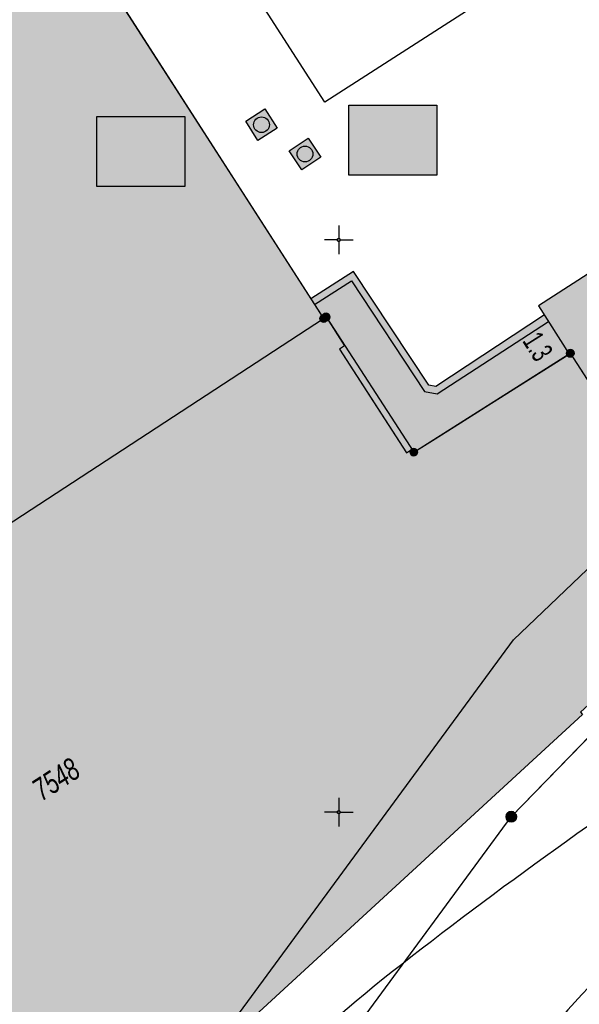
# Model space of a CAD drawing. Header units: metres. Extents: x 2695560 to 2696939, y 1260491 to 1262050.
# Tile 763 of 1005: x 2696412 to 2696436, y 1261341 to 1261384. Entities that reach past the tile are written whole.
import ezdxf

# ---------------------------------------------------------------- set-up
doc = ezdxf.new("R2010")
doc.units = ezdxf.units.M
doc.linetypes.add('AUSGEZOGEN', pattern=[0])
for name, color, linetype in [('XR$1$AV_Flächen (EO)', 7, 'AUSGEZOGEN'), ('XR$1$AV_Gebäudeflächen (BB)', 7, 'AUSGEZOGEN'), ('XR$1$AV_Gebäudeflächen ut.', 7, 'AUSGEZOGEN'), ('XR$1$AV_Grenzpunkte', 7, 'AUSGEZOGEN'), ('XR$1$AV_Haus-Nr.', 7, 'AUSGEZOGEN'), ('XR$1$AV_Koordinatennetzpunkte', 7, 'AUSGEZOGEN'), ('XR$1$AV_Linien (BB)', 7, 'AUSGEZOGEN'), ('XR$1$AV_Linien (EO)', 7, 'AUSGEZOGEN'), ('XR$1$AV_Versicherung-Nr.', 7, 'AUSGEZOGEN'), ('XR$1$AW_LK_Schachtdeckel', 24, 'AUSGEZOGEN'), ('XR$1$Liegenschaftsgrenzen', 7, 'AUSGEZOGEN'), ('XR$1$PFAV', 255, 'AUSGEZOGEN'), ('XR$1$PFAW', 255, 'AUSGEZOGEN'), ('XR$1$RP_Abstandslinie', 7, 'AUSGEZOGEN')]:
    doc.layers.add(name, color=color, linetype=linetype)
doc.styles.add('ARIAL', font='arial.ttf')

# ---------------------------------------------------------------- blocks, each defined once
blk = doc.blocks.new('COMPLEXOBJECT_220')
at = {"layer": 'XR$1$AV_Linien (BB)', "color": 7, "linetype": 'AUSGEZOGEN', "transparency": 33554687}
for centre, radius, start, end in [((6588.187, 11201.764), 207.243, 133.81763, 137.7779), ((6584.352, 11205.83), 201.671, 137.90124, 142.28703)]:
    blk.add_arc(centre, radius, start, end, dxfattribs=at)
blk = doc.blocks.new('COMPLEXOBJECT_520')
at = {"layer": 'XR$1$AV_Linien (BB)', "color": 7, "linetype": 'AUSGEZOGEN', "transparency": 33554687}
blk.add_lwpolyline([(6424.338, 11371.564), (6424.447, 11371.635), (6424.467, 11371.604), (6425.259, 11370.378), (6425.032, 11370.232), (6426.356, 11368.175), (6427.956, 11365.692), (6428.183, 11365.838), (6428.279, 11365.726), (6429.096, 11366.242), (6430.314, 11367.012), (6435.117, 11370.047), (6441.633, 11359.941), (6435.563, 11354.361), (6435.649, 11354.267), (6420.792, 11340.609), (6408.044, 11326.394), (6407.948, 11326.482)], dxfattribs=at)
blk = doc.blocks.new('COMPLEXOBJECT_565')
at = {"layer": 'XR$1$AV_Linien (BB)', "color": 7, "linetype": 'AUSGEZOGEN', "transparency": 33554687}
blk.add_lwpolyline([(6351.999, 11527.163), (6397.144, 11457.111), (6439.782, 11390.915), (6424.395, 11381.022), (6381.605, 11447.462), (6336.652, 11517.274)], dxfattribs=at)
blk = doc.blocks.new('COMPLEXOBJECT_1113')
at = {"layer": 'XR$1$AV_Linien (EO)', "color": 7, "linetype": 'AUSGEZOGEN', "transparency": 33554687}
for centre, radius, start, end in [((6559.984, 11173.509), 215.249, 122.96, 127.76709), ((6481.08, 11275.382), 86.392, 127.779, 138.65879)]:
    blk.add_arc(centre, radius, start, end, dxfattribs=at)
blk = doc.blocks.new('COMPLEXOBJECT_1399')
at = {"layer": 'XR$1$Liegenschaftsgrenzen', "color": 7, "linetype": 'AUSGEZOGEN', "transparency": 33554687}
blk.add_line((6427.728, 11329.761), (6435.743, 11338.413), dxfattribs=at)
blk.add_arc((6585.813, 11204.293), 201.269, 136.12899, 138.21238, dxfattribs=at)
blk = doc.blocks.new('BAV15')
at = {"layer": 'XR$1$PFAV', "transparency": 33554687}
blk.add_hatch(color=7, dxfattribs=at).paths.add_polyline_path([(0.5, 0), (0.49, 0.101), (0.459, 0.197), (0.41, 0.286), (0.344, 0.362), (0.264, 0.424), (0.174, 0.469), (0.076, 0.494), (-0.025, 0.499), (-0.125, 0.484), (-0.22, 0.449), (-0.306, 0.395), (-0.379, 0.326), (-0.437, 0.243), (-0.477, 0.15), (-0.497, 0.051), (-0.497, -0.051), (-0.477, -0.15), (-0.437, -0.243), (-0.379, -0.326), (-0.306, -0.395), (-0.22, -0.449), (-0.125, -0.484), (-0.025, -0.499), (0.076, -0.494), (0.174, -0.469), (0.264, -0.424), (0.344, -0.362), (0.41, -0.286), (0.459, -0.197), (0.49, -0.101)])
at = {"color": 7, "transparency": 33554687}
for start, end in [(90, 270), (270, 90)]:
    blk.add_arc((0, 0), 0.5, start, end, dxfattribs=at)
at = {"layer": 'XR$1$PFAV', "transparency": 33554687}
blk.add_circle((0, 0), 0.5, dxfattribs=at)
blk = doc.blocks.new('BAV2041')
at = {"color": 7, "transparency": 33554687}
for p, q in [((0, 0.5), (0, 0.05)), ((-0.05, 0), (-0.5, 0)), ((0.05, 0), (0.5, 0)), ((0, -0.05), (0, -0.5))]:
    blk.add_line(p, q, dxfattribs=at)
blk.add_circle((0, 0), 0.05, dxfattribs=at)
for start, end in [(90, 270), (270, 90)]:
    blk.add_arc((0, 0), 0.05, start, end, dxfattribs=at)
blk = doc.blocks.new('BAW2087')
at = {"lineweight": 25, "true_color": 0x000000, "transparency": 33554687}
h = blk.add_hatch(color=18, dxfattribs=at)
h.paths.add_polyline_path([(-0.5, 0.5), (-0.5, -0.5), (0.5, -0.5), (0.5, 0.5)])
h.paths.add_polyline_path([(0.337, -0.069), (0.316, -0.136), (0.282, -0.196), (0.237, -0.249), (0.182, -0.292), (0.119, -0.322), (0.052, -0.34), (-0.017, -0.343), (-0.086, -0.333), (-0.151, -0.309), (-0.21, -0.272), (-0.261, -0.224), (-0.301, -0.167), (-0.328, -0.103), (-0.342, -0.035), (-0.342, 0.035), (-0.328, 0.103), (-0.301, 0.167), (-0.261, 0.224), (-0.21, 0.272), (-0.151, 0.309), (-0.086, 0.333), (-0.017, 0.343), (0.052, 0.34), (0.119, 0.322), (0.182, 0.292), (0.237, 0.249), (0.282, 0.196), (0.316, 0.136), (0.337, 0.069), (0.344, 0)], flags=16)
at = {"layer": 'XR$1$PFAW', "lineweight": 25, "transparency": 33554687}
blk.add_hatch(color=7, dxfattribs=at).paths.add_polyline_path([(0.344, 0), (0.337, 0.069), (0.316, 0.136), (0.282, 0.196), (0.237, 0.249), (0.182, 0.292), (0.119, 0.322), (0.052, 0.34), (-0.017, 0.343), (-0.086, 0.333), (-0.151, 0.309), (-0.21, 0.272), (-0.261, 0.224), (-0.301, 0.167), (-0.328, 0.103), (-0.342, 0.035), (-0.342, -0.035), (-0.328, -0.103), (-0.301, -0.167), (-0.261, -0.224), (-0.21, -0.272), (-0.151, -0.309), (-0.086, -0.333), (-0.017, -0.343), (0.052, -0.34), (0.119, -0.322), (0.182, -0.292), (0.237, -0.249), (0.282, -0.196), (0.316, -0.136), (0.337, -0.069)])
at = {"lineweight": 25, "transparency": 33554687}
for p, q in [((-0.5, 0.5, 0.993), (0.5, 0.5, 0.993)), ((-0.5, -0.5, 0.993), (-0.5, 0.5, 0.993)), ((0.5, 0.5, 0.993), (0.5, -0.5, 0.993)), ((0.5, -0.5, 0.993), (-0.5, -0.5, 0.993))]:
    blk.add_line(p, q, dxfattribs=at)
blk.add_circle((0, 0), 0.344, dxfattribs=at)
at = {"layer": 'XR$1$PFAW', "lineweight": 25, "transparency": 33554687}
blk.add_line((-0.5, 0.5), (0.5, 0.5), dxfattribs=at)
at = {"layer": 'XR$1$PFAW', "color": 31, "lineweight": 25, "transparency": 33554687}
for p, q in [((-0.5, -0.5), (-0.5, 0.5)), ((0.5, 0.5), (0.5, -0.5)), ((0.5, -0.5), (-0.5, -0.5))]:
    blk.add_line(p, q, dxfattribs=at)
at = {"layer": 'XR$1$PFAW', "lineweight": 25, "transparency": 33554687}
blk.add_circle((0, 0), 0.344, dxfattribs=at)

msp = doc.modelspace()

# ---------------------------------------------------------------- hatches: boundary and pattern name
at = {"transparency": 33554687}
for points in [[(2696426.411, 1261380.698), (2696426.411, 1261377.643), (2696430.261, 1261377.643), (2696430.261, 1261380.698)], [(2696415.4, 1261380.2), (2696415.4, 1261377.145), (2696419.247, 1261377.145), (2696419.247, 1261380.2)]]:
    msp.add_hatch(color=7, dxfattribs=at).paths.add_polyline_path(points)
at = {"layer": 'XR$1$AV_Gebäudeflächen (BB)', "true_color": 0xd2d2d2, "transparency": 33554687}
for points in [[(2696303.58, 1261464.545), (2696306.038, 1261460.721), (2696309.273, 1261455.688), (2696307.387, 1261454.429), (2696310.677, 1261449.316), (2696309.197, 1261448.364), (2696311.139, 1261445.345), (2696312.619, 1261446.297), (2696332.535, 1261415.344), (2696372.07, 1261366.345), (2696387.759, 1261346.854), (2696425.308, 1261371.374), (2696424.916, 1261371.982), (2696421.316, 1261377.575), (2696403.874, 1261404.666), (2696403.672, 1261404.537), (2696400.057, 1261410.191), (2696400.258, 1261410.321), (2696386.066, 1261432.368), (2696385.864, 1261432.238), (2696383.322, 1261436.195), (2696383.519, 1261436.32), (2696378.716, 1261443.711), (2696378.826, 1261443.781), (2696378.16, 1261444.864), (2696378.047, 1261444.791), (2696374.467, 1261450.327), (2696374.58, 1261450.4), (2696373.9, 1261451.449), (2696373.732, 1261451.34), (2696370.073, 1261457.071), (2696370.15, 1261457.135), (2696369.448, 1261458.22), (2696369.364, 1261458.165), (2696365.855, 1261463.589), (2696365.939, 1261463.643), (2696365.232, 1261464.736), (2696365.147, 1261464.683), (2696361.681, 1261470.174), (2696361.766, 1261470.227), (2696354.907, 1261480.903), (2696353.855, 1261482.54), (2696353.161, 1261483.619), (2696351.146, 1261486.755), (2696347.728, 1261492.075), (2696347.509, 1261491.934), (2696344.275, 1261496.965), (2696344.493, 1261497.107), (2696339.854, 1261504.34), (2696338.776, 1261503.629), (2696319.11, 1261491.142), (2696303.487, 1261481.111), (2696296.017, 1261476.307), (2696301.175, 1261468.287)], [(2696425.308, 1261371.374), (2696387.759, 1261346.854), (2696398.501, 1261333.509), (2696398.646, 1261333.625), (2696404.452, 1261326.412), (2696404.558, 1261326.287), (2696404.671, 1261326.169), (2696404.791, 1261326.056), (2696404.916, 1261325.951), (2696405.048, 1261325.853), (2696405.184, 1261325.763), (2696405.325, 1261325.68), (2696405.471, 1261325.605), (2696405.621, 1261325.538), (2696405.774, 1261325.48), (2696405.93, 1261325.431), (2696406.089, 1261325.39), (2696406.25, 1261325.359), (2696406.412, 1261325.336), (2696406.575, 1261325.322), (2696406.739, 1261325.318), (2696406.903, 1261325.323), (2696407.066, 1261325.337), (2696407.228, 1261325.36), (2696407.389, 1261325.392), (2696407.548, 1261325.433), (2696407.704, 1261325.482), (2696407.857, 1261325.541), (2696408.007, 1261325.608), (2696408.152, 1261325.683), (2696408.293, 1261325.766), (2696408.43, 1261325.857), (2696408.561, 1261325.955), (2696408.686, 1261326.061), (2696408.805, 1261326.173), (2696408.918, 1261326.292), (2696409.014, 1261326.204), (2696421.762, 1261340.419), (2696436.619, 1261354.077), (2696436.533, 1261354.171), (2696442.603, 1261359.751), (2696436.087, 1261369.857), (2696431.284, 1261366.822), (2696430.066, 1261366.052), (2696429.249, 1261365.536), (2696429.153, 1261365.648), (2696428.926, 1261365.502), (2696427.326, 1261367.985), (2696426.002, 1261370.042), (2696426.229, 1261370.188), (2696425.437, 1261371.414), (2696425.417, 1261371.445)]]:
    msp.add_hatch(color=254, dxfattribs=at).paths.add_polyline_path(points)
at = {"layer": 'XR$1$AV_Gebäudeflächen ut.', "true_color": 0xf5f5f5, "transparency": 33554687}
for points in [[(2696442.603, 1261359.751), (2696446.895, 1261363.803), (2696456.187, 1261372.677), (2696450.788, 1261378.44), (2696442.741, 1261373.296), (2696441.001, 1261375.991), (2696434.702, 1261371.932), (2696436.034, 1261369.824), (2696436.087, 1261369.857)], [(2696434.956, 1261371.53), (2696430.215, 1261368.4), (2696429.904, 1261368.463), (2696426.617, 1261373.434), (2696424.754, 1261372.234), (2696425.308, 1261371.374), (2696425.417, 1261371.445), (2696426.229, 1261370.188), (2696426.002, 1261370.042), (2696428.926, 1261365.502), (2696429.153, 1261365.648), (2696429.249, 1261365.536), (2696436.034, 1261369.824)]]:
    msp.add_hatch(color=7, dxfattribs=at).paths.add_polyline_path(points)

# ---------------------------------------------------------------- linework, layer by layer
at = {"color": 24, "lineweight": -3, "transparency": 33554687}
for points in [[(2696426.411, 1261380.698), (2696430.261, 1261380.698), (2696430.261, 1261377.643), (2696426.411, 1261377.643), (2696426.411, 1261380.698)], [(2696415.4, 1261380.2), (2696419.247, 1261380.2), (2696419.247, 1261377.145), (2696415.4, 1261377.145), (2696415.4, 1261380.2)]]:
    msp.add_lwpolyline(points, close=True, dxfattribs=at)
at = {"layer": 'XR$1$AV_Flächen (EO)', "color": 7, "linetype": 'AUSGEZOGEN', "transparency": 33554687}
for points in [[(2696446.895, 1261363.803), (2696456.187, 1261372.677), (2696450.788, 1261378.44), (2696442.741, 1261373.296), (2696441.001, 1261375.991), (2696434.702, 1261371.932), (2696436.034, 1261369.824)], [(2696434.956, 1261371.53), (2696430.215, 1261368.4), (2696429.904, 1261368.463), (2696426.617, 1261373.434), (2696424.754, 1261372.234)], [(2696424.754, 1261372.234), (2696425.308, 1261371.374), (2696425.417, 1261371.445), (2696426.229, 1261370.188), (2696426.002, 1261370.042), (2696428.926, 1261365.502), (2696429.153, 1261365.648), (2696429.249, 1261365.536), (2696436.034, 1261369.824)], [(2696436.034, 1261369.824), (2696436.087, 1261369.857), (2696442.603, 1261359.751)]]:
    msp.add_lwpolyline(points, dxfattribs=at)
at = {"layer": 'XR$1$AV_Linien (BB)', "color": 7, "linetype": 'AUSGEZOGEN', "transparency": 33554687}
msp.add_line((2696387.759, 1261346.854), (2696425.308, 1261371.374), dxfattribs=at)
for points in [[(2696374.467, 1261450.327), (2696378.047, 1261444.791), (2696378.16, 1261444.864), (2696378.826, 1261443.781), (2696378.716, 1261443.711), (2696383.519, 1261436.32), (2696383.322, 1261436.195), (2696385.864, 1261432.238), (2696386.066, 1261432.368), (2696400.258, 1261410.321), (2696400.057, 1261410.191), (2696403.672, 1261404.537), (2696403.874, 1261404.666), (2696421.316, 1261377.575), (2696424.916, 1261371.982), (2696425.308, 1261371.374)], [(2696410.89, 1261318.85), (2696433.51, 1261349.61), (2696436.938, 1261353.138)]]:
    msp.add_lwpolyline(points, dxfattribs=at)
at = {"layer": 'XR$1$AV_Linien (EO)', "color": 7, "linetype": 'AUSGEZOGEN', "transparency": 33554687}
msp.add_lwpolyline([(2696424.916, 1261371.982), (2696426.53, 1261373.021), (2696429.722, 1261368.194), (2696430.277, 1261368.081), (2696435.132, 1261371.251)], dxfattribs=at)
at = {"layer": 'XR$1$Liegenschaftsgrenzen', "color": 7, "linetype": 'AUSGEZOGEN', "transparency": 33554687}
msp.add_line((2696377.971, 1261445.029), (2696425.308, 1261371.374), dxfattribs=at)
for points in [[(2696425.308, 1261371.374), (2696425.417, 1261371.445), (2696429.249, 1261365.536), (2696436.087, 1261369.857), (2696442.906, 1261359.28)], [(2696410.89, 1261318.85), (2696433.51, 1261349.61), (2696442.906, 1261359.28)]]:
    msp.add_lwpolyline(points, dxfattribs=at)
at = {"layer": 'XR$1$RP_Abstandslinie', "color": 7, "linetype": 'AUSGEZOGEN', "transparency": 33554687}
msp.add_line((2696433.61, 1261357.34), (2696460.23, 1261382.77), dxfattribs=at)
msp.add_lwpolyline([(2696325.49, 1261210.27), (2696340.85, 1261231.17), (2696370.47, 1261271.45), (2696400.09, 1261311.74), (2696433.61, 1261357.34)], dxfattribs=at)

# ---------------------------------------------------------------- block references
at = {"layer": 'XR$1$AV_Grenzpunkte', "color": 7, "linetype": 'AUSGEZOGEN', "lineweight": -3, "transparency": 33554687}
for p, xscale, yscale in [((2696425.308, 1261371.374), 0.3249999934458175, 0.3249999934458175), ((2696425.417, 1261371.445), 0.3249999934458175, 0.3249999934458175), ((2696436.087, 1261369.857), 0.3249999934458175, 0.3249999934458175), ((2696429.249, 1261365.536), 0.3249999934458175, 0.3249999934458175), ((2696433.51, 1261349.61), 0.4549999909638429, 0.4549999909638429)]:
    msp.add_blockref('BAV15', p, dxfattribs=dict(at, xscale=xscale, yscale=yscale))
at = {"layer": 'XR$1$AV_Koordinatennetzpunkte', "color": 7, "linetype": 'AUSGEZOGEN', "lineweight": -3, "transparency": 33554687, "xscale": 1.25, "yscale": 1.25}
for p in [(2696425.97, 1261374.81), (2696425.97, 1261349.81)]:
    msp.add_blockref('BAV2041', p, dxfattribs=at)
at = {"layer": 'XR$1$AV_Linien (BB)', "color": 7, "linetype": 'AUSGEZOGEN', "lineweight": -3, "transparency": 33554687}
for name in ['COMPLEXOBJECT_565', 'COMPLEXOBJECT_520', 'COMPLEXOBJECT_220']:
    msp.add_blockref(name, (2690000.97, 1249999.81), dxfattribs=at)
at = {"layer": 'XR$1$AV_Linien (EO)', "color": 7, "linetype": 'AUSGEZOGEN', "lineweight": -3, "transparency": 33554687}
msp.add_blockref('COMPLEXOBJECT_1113', (2690000.97, 1249999.81), dxfattribs=at)
at = {"layer": 'XR$1$AW_LK_Schachtdeckel', "color": 24, "linetype": 'AUSGEZOGEN', "lineweight": -3, "transparency": 33554687}
for p, rotation in [((2696422.595, 1261379.842), 32.55351926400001), ((2696424.498, 1261378.563), 33.80424206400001)]:
    msp.add_blockref('BAW2087', p, dxfattribs=dict(at, rotation=rotation))
at = {"layer": 'XR$1$Liegenschaftsgrenzen', "color": 7, "linetype": 'AUSGEZOGEN', "lineweight": -3, "transparency": 33554687}
msp.add_blockref('COMPLEXOBJECT_1399', (2690000.97, 1249999.81), dxfattribs=at)

# ---------------------------------------------------------------- texts
at = {"layer": 'XR$1$AV_Haus-Nr.', "color": 7, "transparency": 33554687, "insert": (2696435.065, 1261370.405), "char_height": 0.9297, "width": 1.5135, "attachment_point": 2, "rotation": 302.2893, "style": 'ARIAL'}
msp.add_mtext('\\W0.64;1.3', dxfattribs=at)
at = {"layer": 'XR$1$AV_Versicherung-Nr.', "color": 7, "transparency": 33554687, "insert": (2696413.619, 1261351.242), "char_height": 0.96842, "width": 2.46457, "attachment_point": 5, "rotation": 33.048, "style": 'ARIAL'}
msp.add_mtext('\\A1;{\\fArial|i1|b0;\\H0.968418;\\W0.700000;\\C7;7548}\\P', dxfattribs=at)

doc.saveas('drawing.dxf')
